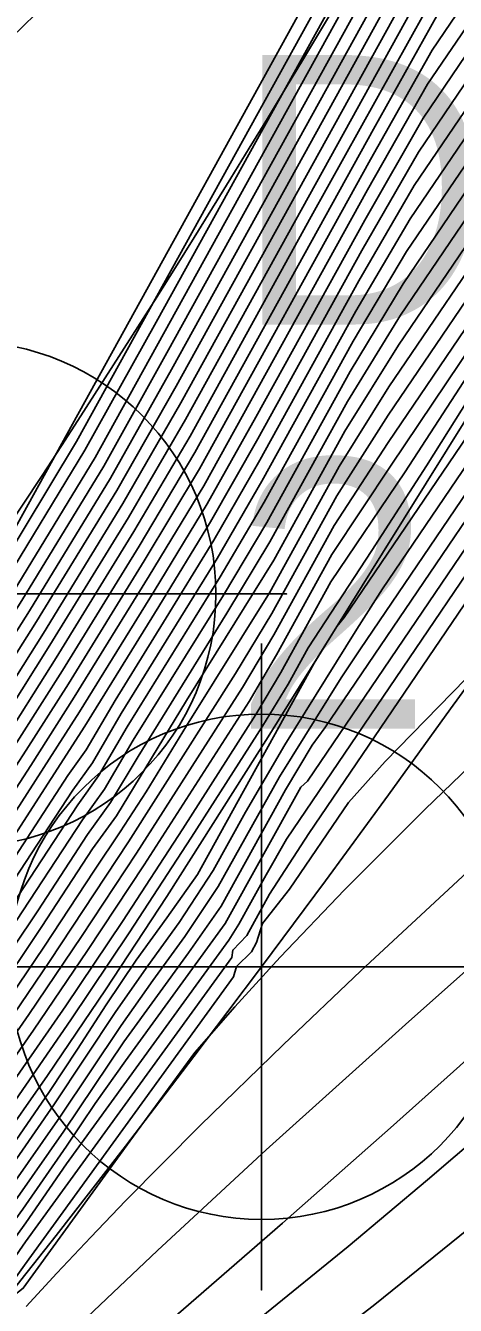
# Model space of a CAD drawing. Extents: x 2356077 to 2359823, y 225951 to 227822.
# Drawn here: x 2357666.57 to 2357670.56, y 226832.16 to 226844.03 of the extents above; entities that cross this region are included whole.
import ezdxf

# ---------------------------------------------------------------- set-up
doc = ezdxf.new("R2010")
doc.units = 0
for name, color, linetype in [('DTM Contours Major', 7, 'Continuous'), ('DTM Contours Minor', 7, 'Continuous'), ('Exist DTM Breakline', 7, 'Continuous'), ('Exist DTM Breakline Cogo Elevation', 7, 'Continuous'), ('Exist DTM Breakline Cogo Number', 7, 'Continuous'), ('Exist DTM Breakline Cogo Point CELL', 7, 'Continuous'), ('Exist DTM Breakline Underwater', 7, 'Continuous'), ('Exist DTM Breakline Underwater Cogo Point CELL', 7, 'Continuous'), ('Exist DTM Drainline', 7, 'Continuous')]:
    doc.layers.add(name, color=color, linetype=linetype)

msp = doc.modelspace()

# ---------------------------------------------------------------- linework, layer by layer
at = {"layer": 'DTM Contours Major'}
for points in [[(2357684.753, 226861.851), (2357683.77, 226860.691), (2357679.108, 226854.299), (2357678.859, 226853.986), (2357678.253, 226852.718), (2357677.856, 226851.896), (2357677.615, 226851.459), (2357673.43, 226845.295), (2357671.249, 226841.864), (2357669.965, 226839.95), (2357669.414, 226839.12), (2357668.9, 226838.19), (2357668.647, 226837.758), (2357667.672, 226836.243), (2357667.146, 226835.448), (2357666.645, 226834.71), (2357666.16, 226834.019), (2357665.682, 226833.363), (2357665.202, 226832.732), (2357664.712, 226832.116)], [(2357692.453, 226832.085), (2357693.151, 226833.031), (2357693.823, 226834.074), (2357694.471, 226835.122), (2357695.033, 226835.944), (2357696.051, 226836.899), (2357696.934, 226839.896), (2357697.489, 226841.286), (2357698.214, 226843.431), (2357699.006, 226854.841), (2357698.41, 226856.687), (2357696.122, 226855.455), (2357683.104, 226845.957), (2357681.642, 226844.756), (2357675.081, 226838.606), (2357673.679, 226837.25), (2357672.826, 226836.438), (2357672.031, 226835.692), (2357671.29, 226835.008), (2357670.6, 226834.379), (2357669.956, 226833.801), (2357668.955, 226832.917), (2357667.846, 226831.956)], [(2357689.005, 226854.157), (2357685.726, 226851.761), (2357684.009, 226850.49), (2357682.266, 226849.172), (2357680.516, 226847.808), (2357678.725, 226846.357), (2357676.983, 226844.889), (2357675.329, 226843.434), (2357673.798, 226842.021), (2357672.429, 226840.68), (2357671.258, 226839.443), (2357670.751, 226838.817), (2357669.2, 226836.533), (2357668.834, 226835.97), (2357668.623, 226835.588), (2357668.494, 226835.452), (2357668.485, 226835.382), (2357666.571, 226832.745), (2357666.304, 226832.366), (2357666.164, 226832.2), (2357665.76, 226831.68)], [(2357674.133, 226852.393), (2357673.305, 226850.792), (2357672.134, 226848.56), (2357671.476, 226847.347), (2357671.15, 226846.761), (2357670.898, 226846.389), (2357670.64, 226845.983), (2357667.882, 226840.992), (2357667.296, 226839.94), (2357666.535, 226838.695), (2357665.989, 226837.832), (2357665.353, 226836.86), (2357664.851, 226836.12), (2357664.346, 226835.401), (2357663.839, 226834.703), (2357663.327, 226834.024), (2357662.668, 226833.186), (2357662.09, 226832.485), (2357661.411, 226831.699)], [(2357675.105, 226852.391), (2357674.34, 226850.982), (2357673.574, 226849.397), (2357673.043, 226848.525), (2357672.512, 226847.743), (2357671.98, 226846.85), (2357671.456, 226845.946), (2357670.433, 226844.438), (2357669.222, 226842.257), (2357668.097, 226840.22), (2357667.576, 226839.335), (2357666.855, 226838.163), (2357666.309, 226837.303), (2357665.949, 226836.749), (2357665.527, 226836.118), (2357665.106, 226835.504), (2357664.682, 226834.905), (2357664.257, 226834.321), (2357663.829, 226833.753), (2357663.398, 226833.199), (2357662.835, 226832.505), (2357662.26, 226831.828)], [(2357676.044, 226852.287), (2357675.439, 226851.136), (2357674.883, 226849.984), (2357674.066, 226848.765), (2357673.217, 226847.516), (2357672.445, 226846.292), (2357671.735, 226845.125), (2357670.999, 226844.006), (2357670.218, 226842.855), (2357669.691, 226841.943), (2357668.725, 226840.195), (2357668.288, 226839.423), (2357667.808, 226838.638), (2357667.12, 226837.528), (2357666.495, 226836.557), (2357666.08, 226835.93), (2357665.726, 226835.407), (2357665.372, 226834.897), (2357665.017, 226834.399), (2357664.66, 226833.913), (2357664.301, 226833.438), (2357663.939, 226832.973), (2357663.511, 226832.441), (2357663.075, 226831.92)], [(2357676.95, 226852.021), (2357676.561, 226851.337), (2357676.138, 226850.551), (2357673.868, 226847.207), (2357672.879, 226845.683), (2357671.083, 226842.864), (2357670.051, 226841.343), (2357669.558, 226840.542), (2357668.838, 226839.238), (2357668.437, 226838.577), (2357667.615, 226837.248), (2357667.358, 226836.821), (2357667.146, 226836.525), (2357666.684, 226835.816), (2357666.231, 226835.142), (2357665.937, 226834.714), (2357665.644, 226834.298), (2357665.35, 226833.89), (2357665.055, 226833.491), (2357664.758, 226833.1), (2357664.458, 226832.715), (2357663.992, 226832.138)], [(2357679.135, 226851.835), (2357678.766, 226851.471), (2357678.391, 226851.077), (2357678.006, 226850.647), (2357676.638, 226848.755), (2357669.882, 226838.802), (2357669.645, 226838.428), (2357668.978, 226837.357), (2357668.613, 226836.732), (2357668.313, 226836.189), (2357667.997, 226835.707), (2357667.704, 226835.304), (2357667.407, 226834.881), (2357666.832, 226834.017), (2357666.368, 226833.346), (2357665.992, 226832.824), (2357665.619, 226832.327), (2357665.166, 226831.753)]]:
    msp.add_lwpolyline(points, dxfattribs=at)
at = {"layer": 'DTM Contours Minor'}
for points in [[(2357685.011, 226863.173), (2357682.531, 226859.774), (2357681.255, 226857.911), (2357679.957, 226855.962), (2357678.611, 226853.901), (2357678.188, 226853.229), (2357677.664, 226852.348), (2357677.36, 226851.718), (2357677.026, 226851.099), (2357674.367, 226847.182), (2357673.158, 226845.343), (2357671.109, 226842.141), (2357669.936, 226840.414), (2357669.459, 226839.666), (2357668.855, 226838.573), (2357668.518, 226838.017), (2357667.526, 226836.455), (2357666.792, 226835.347), (2357666.322, 226834.657), (2357665.804, 226833.925), (2357665.286, 226833.224), (2357665.025, 226832.882), (2357664.52, 226832.245), (2357664.028, 226831.652)], [(2357684.989, 226862.752), (2357680.437, 226856.512), (2357679.602, 226855.298), (2357678.61, 226853.738), (2357678.142, 226852.914), (2357677.607, 226851.806), (2357677.317, 226851.275), (2357674.59, 226847.258), (2357673.294, 226845.31), (2357671.188, 226842.005), (2357669.936, 226840.161), (2357669.435, 226839.39), (2357668.875, 226838.376), (2357668.584, 226837.886), (2357667.6, 226836.352), (2357667.089, 226835.577), (2357666.6, 226834.853), (2357666.111, 226834.153), (2357665.613, 226833.467), (2357665.113, 226832.807), (2357664.616, 226832.181), (2357664.117, 226831.58)], [(2357678.725, 226862.038), (2357678.105, 226860.788), (2357677.882, 226860.447), (2357677.609, 226859.894), (2357675.642, 226855.83), (2357674.745, 226854.032), (2357673.869, 226852.292), (2357673.018, 226850.618), (2357671.898, 226848.457), (2357671.318, 226847.357), (2357671.047, 226846.863), (2357670.867, 226846.598), (2357670.648, 226846.23), (2357667.217, 226840.021), (2357666.454, 226838.771), (2357665.84, 226837.802), (2357665.323, 226837.013), (2357664.804, 226836.249), (2357664.28, 226835.505), (2357663.753, 226834.774), (2357663.221, 226834.07), (2357662.554, 226833.223), (2357662.028, 226832.585), (2357661.343, 226831.789)], [(2357678.458, 226861.619), (2357677.895, 226860.856), (2357676.878, 226858.806), (2357673.97, 226852.783), (2357673.195, 226851.184), (2357671.95, 226848.814), (2357671.145, 226847.301), (2357670.733, 226846.617), (2357667.782, 226841.276), (2357667.121, 226840.088), (2357666.343, 226838.808), (2357665.806, 226837.957), (2357665.269, 226837.132), (2357664.738, 226836.356), (2357664.191, 226835.579), (2357663.64, 226834.805), (2357663.089, 226834.076), (2357662.419, 226833.228), (2357661.843, 226832.533), (2357661.27, 226831.869)], [(2357686.242, 226861.44), (2357685.268, 226860.887), (2357684.314, 226860.284), (2357683.404, 226859.61), (2357682.615, 226858.716), (2357678.928, 226853.662), (2357678.739, 226853.301), (2357678.115, 226852.007), (2357677.936, 226851.679), (2357673.657, 226845.377), (2357672.395, 226843.486), (2357671.297, 226841.742), (2357670.094, 226839.887), (2357669.403, 226838.868), (2357668.939, 226838.028), (2357668.709, 226837.636), (2357668.029, 226836.575), (2357667.469, 226835.718), (2357666.943, 226834.934), (2357666.439, 226834.207), (2357665.978, 226833.565), (2357665.521, 226832.952), (2357665.058, 226832.358), (2357664.553, 226831.739)], [(2357700.931, 226861.299), (2357700.313, 226860.292), (2357699.62, 226859.313), (2357698.842, 226858.343), (2357698.127, 226857.579), (2357697.875, 226857.322), (2357697.344, 226856.8), (2357695.4, 226855.065), (2357693.185, 226853.348), (2357682.554, 226845.591), (2357680.739, 226843.948), (2357678.89, 226842.344), (2357677.076, 226840.836), (2357675.393, 226839.406), (2357673.854, 226838.076), (2357671.823, 226836.295), (2357670.126, 226834.79), (2357668.803, 226833.597), (2357667.794, 226832.665), (2357666.848, 226831.769)], [(2357687.589, 226859.555), (2357686.329, 226858.742), (2357685.079, 226857.981), (2357683.285, 226856.913), (2357682.718, 226856.565), (2357682.175, 226856.218), (2357681.657, 226855.866), (2357681.166, 226855.504), (2357680.705, 226855.129), (2357680.286, 226854.742), (2357679.092, 226853.105), (2357678.871, 226852.723), (2357678.586, 226852.134), (2357671.279, 226841.369), (2357669.883, 226839.133), (2357668.821, 226837.429), (2357667.882, 226835.948), (2357667.313, 226835.083), (2357666.775, 226834.289), (2357666.304, 226833.62), (2357665.886, 226833.049), (2357665.469, 226832.501), (2357665, 226831.913)], [(2357688.396, 226856.391), (2357686.951, 226855.392), (2357683.639, 226853.167), (2357682.731, 226852.55), (2357681.845, 226851.934), (2357680.98, 226851.314), (2357680.138, 226850.685), (2357679.291, 226850.02), (2357678.465, 226849.331), (2357677.656, 226848.609), (2357676.862, 226847.847), (2357676.08, 226847.035), (2357675.306, 226846.165), (2357674.28, 226844.776), (2357669.347, 226837.513), (2357669.23, 226837.354), (2357668.984, 226836.939), (2357668.387, 226835.859), (2357668.082, 226835.425), (2357667.481, 226834.599), (2357666.927, 226833.772), (2357666.497, 226833.155), (2357666.019, 226832.498), (2357665.695, 226832.075)], [(2357688.506, 226855.603), (2357687.149, 226854.655), (2357684.814, 226853.038), (2357683.651, 226852.224), (2357682.496, 226851.401), (2357681.354, 226850.565), (2357680.231, 226849.713), (2357679.094, 226848.812), (2357677.986, 226847.888), (2357676.913, 226846.939), (2357675.88, 226845.963), (2357674.893, 226844.959), (2357673.957, 226843.924), (2357673.098, 226842.78), (2357669.186, 226837.02), (2357669.124, 226836.962), (2357668.424, 226835.697), (2357667.499, 226834.424), (2357667.216, 226834.027), (2357666.951, 226833.631), (2357666.545, 226833.047), (2357666.116, 226832.456), (2357665.823, 226832.071)], [(2357661.164, 226831.97), (2357661.905, 226832.834), (2357662.03, 226832.969), (2357662.141, 226833.079), (2357662.214, 226833.164), (2357662.289, 226833.276), (2357663.038, 226834.261), (2357663.68, 226835.117), (2357664.325, 226836.012), (2357664.977, 226836.948), (2357665.636, 226837.927), (2357666.306, 226838.95), (2357667.043, 226840.171), (2357670.204, 226845.892), (2357671.044, 226847.365), (2357671.537, 226848.089), (2357671.527, 226848.122), (2357671.533, 226848.16), (2357674.955, 226855.248)], [(2357688.827, 226854.948), (2357686.076, 226852.986), (2357684.658, 226851.969), (2357683.226, 226850.926), (2357681.791, 226849.857), (2357680.364, 226848.759), (2357678.911, 226847.596), (2357677.497, 226846.411), (2357676.141, 226845.217), (2357674.862, 226844.023), (2357673.678, 226842.842), (2357672.607, 226841.683), (2357671.923, 226840.798), (2357668.992, 226836.481), (2357668.804, 226836.149), (2357668.551, 226835.691), (2357668.458, 226835.544), (2357666.951, 226833.469), (2357666.573, 226832.922), (2357666.199, 226832.404), (2357665.942, 226832.062)], [(2357689.723, 226831.428), (2357691.67, 226833.018), (2357692.286, 226833.935), (2357692.862, 226834.924), (2357693.417, 226835.906), (2357693.851, 226836.535), (2357694.711, 226837.342), (2357695.522, 226840.244), (2357695.995, 226841.47), (2357696.723, 226843.687), (2357697.384, 226853.204), (2357696.754, 226854.567), (2357694.822, 226853.594), (2357683.477, 226845.317), (2357682.263, 226844.361), (2357676.217, 226838.697), (2357674.86, 226837.414), (2357673.826, 226836.448), (2357672.854, 226835.559), (2357671.943, 226834.743), (2357671.092, 226833.998), (2357670.3, 226833.319), (2357669.564, 226832.703), (2357668.757, 226832.045)], [(2357690.575, 226854.369), (2357686.846, 226851.591), (2357684.84, 226850.086), (2357682.778, 226848.509), (2357680.69, 226846.863), (2357678.54, 226845.104), (2357676.451, 226843.33), (2357674.484, 226841.598), (2357672.698, 226839.963), (2357671.153, 226838.479), (2357669.908, 226837.202), (2357669.566, 226836.82), (2357669.021, 226836.017), (2357668.768, 226835.699), (2357668.714, 226835.521), (2357668.667, 226835.435), (2357668.528, 226835.3), (2357668.499, 226835.202), (2357666.559, 226832.528), (2357666.398, 226832.299), (2357666.274, 226832.169), (2357666.216, 226832.086)], [(2357675.518, 226853.895), (2357673.937, 226850.95), (2357673.094, 226849.251), (2357672.633, 226848.428), (2357672.231, 226847.836), (2357671.337, 226846.276), (2357670.522, 226845.074), (2357668.011, 226840.529), (2357667.473, 226839.593), (2357666.736, 226838.391), (2357666.236, 226837.601), (2357665.904, 226837.089), (2357665.454, 226836.41), (2357665.002, 226835.749), (2357664.548, 226835.105), (2357664.092, 226834.479), (2357663.634, 226833.869), (2357662.999, 226833.061), (2357662.477, 226832.426), (2357662.124, 226832.011)], [(2357675.698, 226853.842), (2357674.14, 226850.984), (2357673.328, 226849.313), (2357672.838, 226848.476), (2357672.371, 226847.789), (2357671.883, 226846.955), (2357671.397, 226846.111), (2357670.478, 226844.758), (2357668.054, 226840.375), (2357667.526, 226839.466), (2357666.796, 226838.279), (2357666.273, 226837.452), (2357665.926, 226836.918), (2357665.49, 226836.263), (2357665.053, 226835.626), (2357664.615, 226835.005), (2357664.175, 226834.401), (2357663.732, 226833.812), (2357663.285, 226833.239), (2357662.743, 226832.57), (2357662.191, 226831.918)], [(2357690.279, 226853.176), (2357686.046, 226850.026), (2357683.83, 226848.354), (2357681.591, 226846.7), (2357679.387, 226844.846), (2357677.245, 226843.061), (2357675.224, 226841.319), (2357673.361, 226839.66), (2357671.698, 226838.125), (2357670.275, 226836.757), (2357669.53, 226836.009), (2357668.933, 226835.385), (2357668.513, 226834.926), (2357668.14, 226834.5), (2357667.538, 226833.68), (2357666.549, 226832.314), (2357666.445, 226832.235), (2357666.439, 226832.197), (2357666.422, 226832.158), (2357664.574, 226829.994)], [(2357674.334, 226852.407), (2357672.694, 226849.273), (2357672.226, 226848.335), (2357671.957, 226847.939), (2357671.582, 226847.255), (2357671.214, 226846.601), (2357670.909, 226846.152), (2357670.604, 226845.686), (2357667.925, 226840.839), (2357667.359, 226839.831), (2357666.606, 226838.6), (2357666.015, 226837.667), (2357665.385, 226836.708), (2357664.9, 226835.996), (2357664.414, 226835.304), (2357663.924, 226834.63), (2357663.432, 226833.976), (2357662.78, 226833.148), (2357662.314, 226832.579), (2357662, 226832.207), (2357661.484, 226831.615)], [(2357674.53, 226852.411), (2357673.731, 226850.909), (2357672.878, 226849.228), (2357672.429, 226848.38), (2357672.093, 226847.886), (2357671.276, 226846.439), (2357670.919, 226845.914), (2357670.564, 226845.382), (2357667.968, 226840.684), (2357667.417, 226839.715), (2357666.672, 226838.499), (2357666.042, 226837.505), (2357665.418, 226836.558), (2357664.951, 226835.872), (2357664.481, 226835.205), (2357664.009, 226834.555), (2357663.534, 226833.924), (2357662.89, 226833.105), (2357662.395, 226832.502), (2357662.06, 226832.107)], [(2357675.294, 226852.377), (2357674.548, 226850.99), (2357673.827, 226849.497), (2357673.248, 226848.575), (2357672.653, 226847.698), (2357672.075, 226846.742), (2357671.514, 226845.785), (2357670.388, 226844.119), (2357669.798, 226843.066), (2357668.141, 226840.067), (2357667.625, 226839.2), (2357666.912, 226838.044), (2357666.346, 226837.154), (2357665.973, 226836.582), (2357665.566, 226835.974), (2357665.158, 226835.382), (2357664.749, 226834.804), (2357664.339, 226834.241), (2357663.925, 226833.692), (2357663.508, 226833.157), (2357662.926, 226832.44), (2357662.331, 226831.74)], [(2357675.482, 226852.359), (2357674.765, 226851.014), (2357674.086, 226849.609), (2357673.454, 226848.624), (2357672.794, 226847.653), (2357672.169, 226846.632), (2357671.572, 226845.623), (2357670.967, 226844.718), (2357670.344, 226843.801), (2357669.771, 226842.786), (2357668.185, 226839.915), (2357667.672, 226839.063), (2357666.968, 226837.922), (2357666.577, 226837.305), (2357665.998, 226836.417), (2357665.605, 226835.831), (2357665.211, 226835.26), (2357664.816, 226834.703), (2357664.42, 226834.16), (2357664.02, 226833.631), (2357663.618, 226833.113), (2357663.219, 226832.619), (2357662.815, 226832.133)], [(2357675.67, 226852.338), (2357674.987, 226851.049), (2357674.349, 226849.728), (2357673.659, 226848.672), (2357672.936, 226847.608), (2357672.262, 226846.52), (2357671.627, 226845.459), (2357670.977, 226844.48), (2357670.301, 226843.484), (2357669.745, 226842.505), (2357668.225, 226839.758), (2357667.719, 226838.923), (2357667.022, 226837.798), (2357666.62, 226837.164), (2357666.025, 226836.253), (2357665.645, 226835.689), (2357665.264, 226835.139), (2357664.883, 226834.602), (2357664.5, 226834.079), (2357664.115, 226833.567), (2357663.726, 226833.068), (2357663.317, 226832.56), (2357662.902, 226832.061)], [(2357675.857, 226852.314), (2357675.212, 226851.09), (2357674.615, 226849.854), (2357673.863, 226848.72), (2357673.077, 226847.562), (2357672.354, 226846.407), (2357671.682, 226845.293), (2357670.988, 226844.242), (2357670.259, 226843.168), (2357669.718, 226842.224), (2357668.706, 226840.394), (2357668.257, 226839.591), (2357667.764, 226838.781), (2357667.071, 226837.663), (2357666.458, 226836.706), (2357666.052, 226836.091), (2357665.685, 226835.547), (2357665.318, 226835.018), (2357664.95, 226834.501), (2357664.58, 226833.996), (2357664.208, 226833.503), (2357663.833, 226833.021), (2357663.414, 226832.501), (2357662.988, 226831.99)], [(2357676.23, 226852.256), (2357675.667, 226851.184), (2357675.152, 226850.116), (2357673.356, 226847.467), (2357672.535, 226846.175), (2357671.786, 226844.956), (2357671.012, 226843.771), (2357670.178, 226842.544), (2357669.663, 226841.661), (2357668.744, 226839.997), (2357668.318, 226839.254), (2357667.852, 226838.493), (2357667.401, 226837.767), (2357667.134, 226837.31), (2357666.962, 226837.072), (2357666.32, 226836.086), (2357665.767, 226835.267), (2357665.426, 226834.776), (2357665.083, 226834.298), (2357664.74, 226833.83), (2357664.394, 226833.372), (2357664.044, 226832.923), (2357663.608, 226832.382), (2357663.163, 226831.849)], [(2357676.416, 226852.218), (2357675.895, 226851.232), (2357675.416, 226850.247), (2357673.493, 226847.416), (2357672.624, 226846.057), (2357671.836, 226844.785), (2357671.026, 226843.538), (2357670.141, 226842.235), (2357669.636, 226841.38), (2357668.764, 226839.801), (2357668.348, 226839.084), (2357667.458, 226837.645), (2357667.191, 226837.189), (2357667.008, 226836.935), (2357666.354, 226835.932), (2357665.809, 226835.128), (2357665.48, 226834.656), (2357665.15, 226834.196), (2357664.819, 226833.746), (2357664.485, 226833.305), (2357664.149, 226832.872), (2357663.704, 226832.321), (2357663.25, 226831.779)], [(2357676.599, 226852.172), (2357676.122, 226851.278), (2357675.669, 226850.367), (2357673.627, 226847.359), (2357672.712, 226845.936), (2357671.885, 226844.612), (2357671.042, 226843.308), (2357670.106, 226841.931), (2357669.61, 226841.1), (2357668.785, 226839.608), (2357668.378, 226838.915), (2357667.514, 226837.522), (2357667.247, 226837.067), (2357667.054, 226836.798), (2357666.388, 226835.779), (2357665.851, 226834.989), (2357665.534, 226834.536), (2357665.217, 226834.094), (2357664.898, 226833.661), (2357664.577, 226833.237), (2357664.252, 226832.821), (2357663.801, 226832.26), (2357663.338, 226831.709)], [(2357676.778, 226852.11), (2357676.346, 226851.316), (2357675.914, 226850.474), (2357673.755, 226847.294), (2357672.797, 226845.813), (2357671.931, 226844.437), (2357671.06, 226843.083), (2357670.076, 226841.633), (2357669.584, 226840.82), (2357668.81, 226839.419), (2357668.407, 226838.745), (2357667.569, 226837.398), (2357667.303, 226836.945), (2357667.1, 226836.661), (2357666.422, 226835.626), (2357665.894, 226834.851), (2357665.589, 226834.417), (2357665.283, 226833.992), (2357664.977, 226833.576), (2357664.668, 226833.169), (2357664.356, 226832.768), (2357663.897, 226832.199), (2357663.426, 226831.639)], [(2357678.744, 226852.109), (2357669.528, 226838.537), (2357669.458, 226838.452), (2357669.249, 226838.114), (2357668.165, 226836.153), (2357667.883, 226835.75), (2357667.598, 226835.357), (2357667.318, 226834.943), (2357667.053, 226834.532), (2357666.794, 226834.141), (2357666.345, 226833.486), (2357665.958, 226832.948), (2357665.57, 226832.431), (2357665.112, 226831.853)], [(2357677.103, 226851.868), (2357676.751, 226851.305), (2357676.289, 226850.52), (2357673.925, 226847.038), (2357672.95, 226845.532), (2357672.006, 226844.061), (2357671.105, 226842.643), (2357670.032, 226841.062), (2357669.534, 226840.267), (2357668.873, 226839.07), (2357668.065, 226837.766), (2357667.413, 226836.697), (2357667.193, 226836.39), (2357666.722, 226835.671), (2357666.263, 226834.989), (2357665.981, 226834.58), (2357665.699, 226834.181), (2357665.417, 226833.79), (2357665.134, 226833.408), (2357664.849, 226833.032), (2357664.326, 226832.368), (2357663.847, 226831.787)], [(2357678.204, 226851.821), (2357672.468, 226843.372), (2357671.348, 226841.626), (2357670.291, 226839.944), (2357669.783, 226839.157), (2357669.192, 226838.254), (2357669.007, 226837.919), (2357668.77, 226837.529), (2357668.111, 226836.498), (2357667.532, 226835.61), (2357666.991, 226834.803), (2357666.476, 226834.06), (2357666.035, 226833.446), (2357665.597, 226832.861), (2357665.157, 226832.295), (2357664.644, 226831.667)], [(2357680.123, 226851.7), (2357679.534, 226851.238), (2357678.958, 226850.754), (2357678.388, 226850.238), (2357677.819, 226849.682), (2357677.243, 226849.074), (2357676.656, 226848.406), (2357675.473, 226846.785), (2357669.678, 226838.247), (2357669.5, 226837.978), (2357668.927, 226837.06), (2357668.359, 226836.04), (2357668.049, 226835.579), (2357667.752, 226835.17), (2357667.457, 226834.751), (2357666.887, 226833.9), (2357666.437, 226833.254), (2357666.088, 226832.771), (2357665.739, 226832.306), (2357665.292, 226831.738)], [(2357693.519, 226851.732), (2357683.833, 226844.664), (2357682.856, 226843.939), (2357676.08, 226837.593), (2357673.724, 226835.469), (2357672.642, 226834.519), (2357671.627, 226833.651), (2357670.682, 226832.866), (2357669.811, 226832.165), (2357668.986, 226831.524)], [(2357677.133, 226851.671), (2357676.763, 226850.965), (2357674.18, 226847.161), (2357673.016, 226845.384), (2357671.04, 226842.292), (2357669.942, 226840.676), (2357669.481, 226839.937), (2357668.833, 226838.765), (2357668.065, 226837.532), (2357667.69, 226836.92), (2357667.448, 226836.547), (2357667.21, 226836.193), (2357666.739, 226835.479), (2357666.28, 226834.802), (2357665.745, 226834.041), (2357665.477, 226833.673), (2357665.208, 226833.311), (2357664.936, 226832.955), (2357664.424, 226832.308), (2357663.94, 226831.723)], [(2357689.45, 226851.537), (2357682.134, 226846.197), (2357680.152, 226844.414), (2357678.123, 226842.737), (2357676.209, 226841.111), (2357674.433, 226839.564), (2357672.82, 226838.129), (2357670.927, 226836.412), (2357669.683, 226835.259), (2357668.96, 226834.573), (2357668.191, 226833.824), (2357667.499, 226833.126), (2357667.175, 226832.788), (2357666.86, 226832.453), (2357666.575, 226832.144)], [(2357660.618, 226831.544), (2357661.371, 226832.405), (2357662.131, 226833.265), (2357662.342, 226833.548), (2357662.545, 226833.825), (2357663.433, 226834.96), (2357664.148, 226835.918), (2357665.573, 226837.941), (2357666.267, 226838.966), (2357666.327, 226839.108), (2357670.147, 226846.02), (2357670.732, 226847.191), (2357670.39, 226847.188), (2357669.78, 226846.842), (2357668.955, 226846.212), (2357667.973, 226845.363), (2357666.887, 226844.356), (2357665.753, 226843.254), (2357664.83, 226842.326), (2357663.915, 226841.385), (2357663.014, 226840.441), (2357662.13, 226839.502), (2357658.806, 226835.932)]]:
    msp.add_lwpolyline(points, dxfattribs=at)
at = {"layer": 'Exist DTM Breakline'}
for points in [[(2357560.647, 226784.157), (2357579.194, 226813.797), (2357610.316, 226806.105), (2357665.993, 226838.755), (2357684.212, 226874.582), (2357696.408, 226900.16)], [(2357603.707, 226758.395), (2357634.69, 226779.787), (2357686.009, 226803.72), (2357722.082, 226854.21), (2357734.02, 226881.496)]]:
    msp.add_spline(points, degree=3, dxfattribs=at)
at = {"layer": 'Exist DTM Breakline Cogo Point CELL'}
msp.add_lwpolyline([(2357665.993, 226841.755), (2357665.993, 226835.755), (2357665.993, 226838.755), (2357668.993, 226838.755), (2357662.993, 226838.755)], dxfattribs=at)
msp.add_circle((2357665.993, 226838.755), 2.344, dxfattribs=at)
at = {"layer": 'Exist DTM Breakline Underwater'}
for points in [[(2357599.673, 226759.537), (2357632.912, 226785.572), (2357686.254, 226809.636), (2357716.995, 226856.561), (2357730.688, 226885.555)], [(2357556.564, 226758.637), (2357564.307, 226781.559), (2357585.412, 226809.405), (2357614.858, 226803.405), (2357668.761, 226835.297), (2357689.369, 226869.515)]]:
    msp.add_spline(points, degree=3, dxfattribs=at)
at = {"layer": 'Exist DTM Breakline Underwater Cogo Point CELL'}
msp.add_lwpolyline([(2357668.761, 226838.297), (2357668.761, 226832.297), (2357668.761, 226835.297), (2357671.761, 226835.297), (2357665.761, 226835.297)], dxfattribs=at)
msp.add_circle((2357668.761, 226835.297), 2.344, dxfattribs=at)
at = {"layer": 'Exist DTM Drainline'}
msp.add_spline([(2357699.586, 226858.192), (2357670.366, 226820.782), (2357623.327, 226796.892), (2357587.218, 226772.268), (2357568.803, 226744.252), (2357555.19, 226717.62), (2357555.017, 226695.126), (2357553.473, 226672.759), (2357563.697, 226642.736), (2357576.526, 226627.993), (2357663.798, 226499.169), (2357732.721, 226415.647), (2357803.211, 226342.215), (2357874.586, 226264.309)], degree=3, dxfattribs=at)

# ---------------------------------------------------------------- texts
at = {"layer": 'Exist DTM Breakline Cogo Elevation'}
msp.add_text('2.92', height=2.5, dxfattribs=at).set_placement((2357668.493, 226837.505))
at = {"layer": 'Exist DTM Breakline Cogo Number'}
msp.add_text('D1226', height=2.5, dxfattribs=at).set_placement((2357668.493, 226841.255))

doc.saveas('drawing.dxf')
